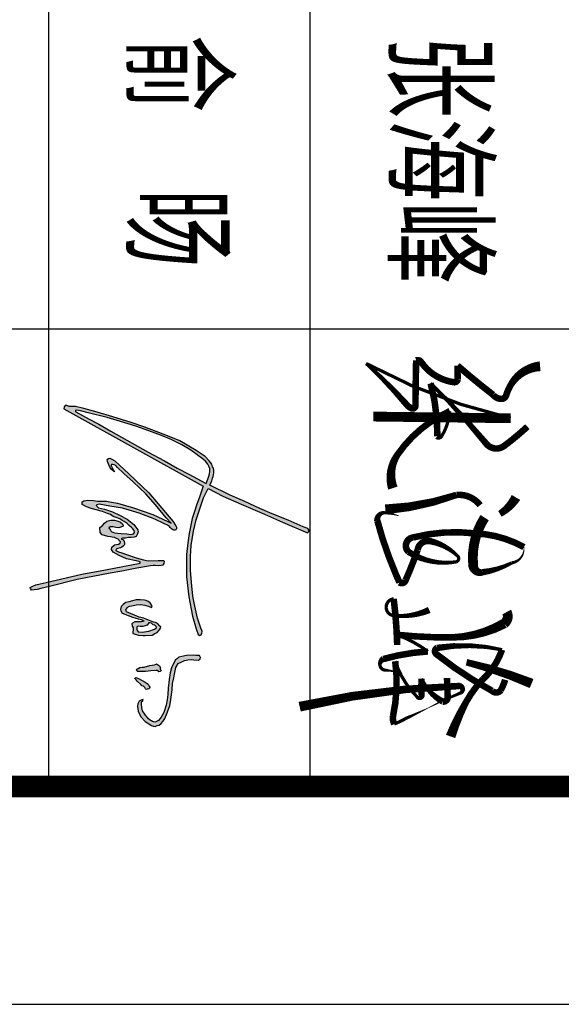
# Model space of a CAD drawing. Extents: x 1779708 to 7299578, y -1121471 to 88434.
# Tile 481 of 656: x 4837636 to 4841366, y -1084792 to -1078011. Entities that reach past the tile are written whole.
import ezdxf

# ---------------------------------------------------------------- set-up
doc = ezdxf.new("R2010")
doc.units = 0
doc.header["$LTSCALE"] = 1000
doc.header["$MEASUREMENT"] = 0
for name, color, linetype in [('PUB_TEXT', 7, 'CONTINUOUS'), ('PUB_TITLE', 4, 'CONTINUOUS'), ('WINDOW', 2, 'CONTINUOUS'), ('修改', 6, 'CONTINUOUS'), ('电子签', 2, 'CONTINUOUS'), ('通-图框－文字', 4, 'CONTINUOUS')]:
    doc.layers.add(name, color=color, linetype=linetype)
doc.styles.add('-宋体', font='simhei.ttf', dxfattribs={"width": 0.7})
doc.styles.add('仿宋', font='txt', dxfattribs={"width": 0.7})

# ---------------------------------------------------------------- blocks, each defined once
blk = doc.blocks.new('A$C2DEF362E')
at = {"layer": 'PUB_TEXT'}
h = blk.add_hatch(color=256, dxfattribs=at)
h.dxf.hatch_style = 1
h.paths.add_polyline_path([(32593, 42092), (34565, 41342), (36866, 40638), (38650, 40028), (42928, 39185), (45558, 38763), (48891, 38435), (55190, 38435), (60871, 39091), (66370, 40126), (69985, 41158), (71629, 41768), (71905, 42256), (71702, 42623), (71188, 42751), (70655, 42843), (69754, 42494), (66925, 41537), (63588, 40800), (60744, 40266), (56780, 39805), (53272, 39547), (49382, 39602), (46318, 39787), (42185, 40415), (38996, 41170), (35600, 42297), (32724, 43291), (30088, 44544), (32222, 48729), (34582, 53924), (37415, 60628), (39633, 65720), (42653, 72804), (42334, 73188), (41802, 73188), (41448, 72952), (40976, 71566), (39116, 67318), (37253, 62794), (35747, 59284), (33767, 55027), (31966, 50868), (29187, 45103), (27944, 45602), (27147, 45779), (26667, 45971), (26228, 46110), (25661, 46202), (24980, 46191), (24286, 46064), (23893, 45844), (23211, 45613), (22241, 44872), (21028, 43690), (19283, 41178), (16550, 36576), (14890, 32519), (13851, 29782), (12635, 26613), (11300, 22693), (9669, 17443), (8424, 12995), (7386, 9284), (6764, 6885), (6734, 5109), (6497, 4398), (6497, 3894), (6912, 3687), (7456, 3530), (29463, 43175)])
h.paths.add_polyline_path([(28653, 44045), (28534, 43853), (25969, 39056), (24328, 35741), (22210, 32136), (19763, 27564), (16353, 21497), (13798, 16947), (11782, 13532), (10347, 10757), (8274, 6976), (8234, 6835), (8097, 6835), (7918, 6851), (7859, 7179), (7967, 8323), (8535, 10443), (9880, 15858), (11045, 19619), (12362, 23988), (13707, 27720), (15024, 31345), (16160, 34092), (17683, 37107), (19177, 39704), (21563, 42890), (22347, 43803), (23149, 44455), (23728, 44810), (24418, 45071), (25220, 45052), (25911, 44922), (26564, 44754), (27478, 44493)], flags=16)
h.paths.add_polyline_path([(41155, 33779), (41545, 34169), (41769, 34464), (41970, 34842), (41899, 35078), (41816, 35349), (41734, 35503), (41450, 35550), (41072, 35585), (40670, 35373), (39337, 34574), (31294, 27701), (25884, 22056), (22244, 18083), (21773, 17235), (21478, 16635), (21549, 16223), (21890, 15906), (22420, 15953), (23316, 16306), (24046, 16612), (24694, 17118), (25365, 17953), (23810, 17129), (23702, 17058), (23458, 17058), (23306, 17149), (23245, 17240), (23306, 17453), (23367, 17819), (23519, 18337), (24129, 18793), (25805, 20590), (28152, 23301), (31571, 26871), (34711, 29612), (38399, 32657), (39953, 34058), (39496, 33145), (37515, 28845), (35564, 23324), (34225, 18779), (33981, 17073), (33646, 15703), (33646, 14272), (33646, 13145), (33524, 11988), (33371, 10343), (33554, 9277), (33859, 8760), (34682, 8729), (34865, 9186), (35292, 10008), (35779, 11348), (36607, 14548), (37186, 16010), (37491, 16863), (38070, 17624), (38345, 18477), (38741, 19451), (39198, 20152), (39442, 20669), (40021, 21553), (40600, 22162), (41179, 22832), (41545, 23197), (42033, 23532), (42581, 23684), (42978, 23349), (43161, 22588), (42978, 21461), (42917, 19817), (42825, 18842), (42734, 17959), (42307, 16984), (41941, 16832), (41301, 16345), (41027, 16741), (41027, 17594), (41210, 18324), (41240, 19147), (41057, 19756), (40844, 20395), (40509, 20456), (40173, 20213), (39686, 19695), (39351, 18964), (39076, 17929), (39046, 16924), (39411, 15766), (39930, 15127), (40600, 14548), (41179, 13817), (42581, 13848), (43222, 14487), (43745, 16102), (43867, 16802), (43897, 17290), (44050, 17960), (44324, 18508), (44476, 18995), (44720, 19239), (45086, 19391), (45269, 19696), (45665, 19574), (45940, 19056), (46092, 17990), (46763, 17198), (47433, 17137), (48226, 17625), (49171, 19330), (50085, 21401), (50634, 24111), (50938, 25238), (51304, 25269), (53258, 15387), (54426, 8697), (56851, -1483), (57235, -3130), (57490, -4432), (57855, -5252), (58190, -6012), (58555, -5921), (58981, -5647), (58889, -4851), (58833, -4046), (58564, -2959), (57990, -472), (55991, 7377), (54184, 16702), (53558, 20078), (52704, 24264), (52039, 28168), (52001, 28963), (52020, 29549), (52039, 30363), (51963, 31252), (51907, 31706), (51395, 31971), (50808, 32047), (50524, 31952), (50524, 31328), (50562, 30401), (50619, 27544), (50345, 26249), (49811, 24092), (48835, 21392), (48419, 20069), (48059, 19067), (47719, 18330), (47303, 18481), (47208, 18651), (47132, 18954), (47094, 19294), (47000, 19710), (46754, 20050), (46489, 20428), (46205, 20693), (45997, 20825), (45657, 20844), (45202, 20711), (44711, 20485), (44370, 19842), (44294, 20012), (44238, 20277), (44238, 20560), (44200, 21127), (44067, 21959), (44048, 22715), (43916, 23566), (43689, 24076), (43008, 24473), (42383, 24662), (41797, 24624), (40302, 23434), (38844, 21536), (37652, 19400), (36687, 17396), (35987, 15109), (35628, 13446), (34909, 12746), (34701, 12916), (34573, 13555), (35117, 16667), (35692, 20232), (37113, 24983), (38807, 29400), (40115, 32210), (40493, 33036), (40659, 33295), (40859, 33626)])
h.paths.add_polyline_path([(63932, 21562), (63530, 22270), (63453, 22921), (63146, 24108), (63031, 25468), (63261, 26598), (63645, 27785), (63875, 28494), (63606, 28666), (63320, 28610), (62566, 28084), (62207, 27498), (61919, 27008), (61800, 26482), (61728, 25215), (61721, 24153), (62285, 22057), (62534, 21138), (63033, 20429), (63589, 19816), (64470, 19702), (64873, 19721), (65544, 20123), (65850, 20870), (66214, 21846), (66636, 23053), (66904, 23780), (67134, 24661), (67364, 25523), (67614, 26117), (67805, 26385), (67959, 25657), (68016, 24049), (67978, 23723), (68342, 23091), (68534, 22842), (69224, 22976), (69722, 23225), (70297, 23283), (70949, 23148), (71351, 23148), (71562, 24259), (71811, 24795), (71888, 25983), (71888, 26710), (71773, 28689), (71351, 29435), (71006, 30125), (70297, 30718), (69760, 31044), (69453, 31140), (69185, 30872), (68706, 30412), (68323, 29799), (67958, 28823), (67613, 27942), (67345, 27157), (67000, 26257), (66655, 24954), (66061, 23671), (65408, 22021), (65121, 21370), (64431, 21140), (64162, 21428)], flags=17)
h.paths.add_polyline_path([(69434, 24282), (69261, 24645), (69281, 25239), (69281, 26043), (69108, 26675), (68936, 27231), (68303, 27709), (68279, 27992), (68399, 28437), (68821, 28935), (68936, 29452), (69319, 29835), (69741, 29873), (70066, 29337), (70661, 27709), (70891, 25852), (70833, 24684), (70296, 24262)], flags=16)
h.paths.add_polyline_path([(80848, 26411), (80840, 25835), (80977, 25176), (81219, 24707), (81462, 24313), (81772, 24215), (81932, 24283), (82113, 24593), (82076, 25025), (82068, 26768), (81947, 28323), (81817, 29788), (81817, 30189), (81939, 30326), (82166, 30560), (82090, 30977), (81787, 31219), (81613, 31128), (81408, 30916), (80908, 30931), (80521, 30788), (79938, 29888), (80046, 29814), (80221, 29291), (80376, 28012)])
h.paths.add_polyline_path([(86255, 26179), (86627, 26566), (87022, 26741), (87196, 26938), (87105, 27203), (87090, 27590), (87045, 27803), (86862, 27954), (86589, 27992), (86247, 27825), (85708, 27514), (85130, 26723), (84720, 25798), (84151, 24804), (83868, 24039), (83943, 23964), (84016, 23734), (84199, 23806), (84478, 24086), (84867, 24426), (85837, 25436), (86149, 25709)])
h.paths.add_polyline_path([(82437, 35114), (80970, 35442), (79870, 36040), (79405, 37069), (78942, 37821), (78845, 38766), (78710, 39749), (78826, 40521), (78901, 41882), (78534, 42306), (78109, 42422), (77587, 42088), (77606, 41124), (77490, 40294), (77606, 38462), (77876, 37055), (78050, 36245), (78417, 35878), (78764, 35300), (80041, 34597), (81064, 34153), (82473, 33806), (84403, 33498), (86896, 33225), (88691, 33167), (90139, 32936), (91702, 32666), (93751, 31987), (95121, 31215), (96009, 30463), (96395, 29731), (96511, 29422), (96472, 29133), (96298, 28786), (96144, 28439), (95932, 28053), (95604, 27590), (95063, 27282), (94542, 26780), (93345, 25912), (92438, 25700), (91338, 25662), (90778, 25681), (90450, 26009), (90122, 26067), (90141, 25700), (90508, 24967), (91261, 24601), (92110, 24524), (93384, 24717), (95005, 25411), (96298, 26664), (97476, 28516), (97669, 29075), (97727, 29499), (97514, 30097), (97418, 30695), (96916, 31235), (96318, 31678), (95488, 32237), (93847, 32912), (92535, 33395), (91840, 33703), (90084, 33954), (87340, 34381), (85506, 34401), (83885, 34786)])
for points in [[(7456, 3530), (29463, 43175), (32593, 42092), (34565, 41342), (36866, 40638), (38650, 40028), (42928, 39185), (45558, 38763), (48891, 38435), (55190, 38435), (60871, 39091), (66370, 40126), (69985, 41158), (71629, 41768), (71905, 42256), (71702, 42623), (71188, 42751), (70655, 42843), (69754, 42494), (66925, 41537), (63588, 40800), (60744, 40266), (56780, 39805), (53272, 39547), (49382, 39602), (46318, 39787), (42185, 40415), (38996, 41170), (35600, 42297), (32724, 43291), (30088, 44544), (32222, 48729), (34582, 53924), (37415, 60628), (39633, 65720), (42653, 72804), (42334, 73188), (41802, 73188), (41448, 72952), (40976, 71566), (39116, 67318), (37253, 62794), (35747, 59284), (33767, 55027), (31966, 50868), (29187, 45103), (27944, 45602), (27147, 45779), (26667, 45971), (26228, 46110), (25661, 46202), (24980, 46191), (24286, 46064), (23893, 45844), (23211, 45613), (22241, 44872), (21028, 43690), (19283, 41178), (16550, 36576), (14890, 32519), (13851, 29782), (12635, 26613), (11300, 22693), (9669, 17443), (8424, 12995), (7386, 9284), (6764, 6885), (6734, 5109), (6497, 4398), (6497, 3894), (6912, 3687), (7456, 3530)], [(8274, 6976), (10347, 10757), (11782, 13532), (13798, 16947), (16353, 21497), (19763, 27564), (22210, 32136), (24328, 35741), (25969, 39056), (28534, 43853), (28653, 44045), (27478, 44493), (26564, 44754), (25911, 44922), (25220, 45052), (24418, 45071), (23728, 44810), (23149, 44455), (22347, 43803), (21563, 42890), (19177, 39704), (17683, 37107), (16160, 34092), (15024, 31345), (13707, 27720), (12362, 23988), (11045, 19619), (9880, 15858), (8535, 10443), (7967, 8323), (7859, 7179), (7918, 6851), (8097, 6835), (8234, 6835), (8274, 6976)], [(77587, 42088), (77606, 41124), (77490, 40294), (77606, 38462), (77876, 37055), (78050, 36245), (78417, 35878), (78764, 35300), (80041, 34597), (81064, 34153), (82473, 33806), (84403, 33498), (86896, 33225), (88691, 33167), (90139, 32936), (91702, 32666), (93751, 31987), (95121, 31215), (96009, 30463), (96395, 29731), (96511, 29422), (96472, 29133), (96298, 28786), (96144, 28439), (95932, 28053), (95604, 27590), (95063, 27282), (94542, 26780), (93345, 25912), (92438, 25700), (91338, 25662), (90778, 25681), (90450, 26009), (90122, 26067), (90141, 25700), (90508, 24967), (91261, 24601), (92110, 24524), (93384, 24717), (95005, 25411), (96298, 26664), (97476, 28516), (97669, 29075), (97727, 29499), (97514, 30097), (97418, 30695), (96916, 31235), (96318, 31678), (95488, 32237), (93847, 32912), (92535, 33395), (91840, 33703), (90084, 33954), (87340, 34381), (85506, 34401), (83885, 34786), (82437, 35114), (80970, 35442), (79870, 36040), (79405, 37069), (78942, 37821), (78845, 38766), (78710, 39749), (78826, 40521), (78901, 41882), (78534, 42306), (78109, 42422), (77587, 42088)], [(23810, 17129), (25365, 17953), (24694, 17118), (24046, 16612), (23316, 16306), (22420, 15953), (21890, 15906), (21549, 16223), (21478, 16635), (21773, 17235), (22244, 18083), (25884, 22056), (31294, 27701), (39337, 34574), (40670, 35373), (41072, 35585), (41450, 35550), (41734, 35503), (41816, 35349), (41899, 35078), (41970, 34842), (41769, 34464), (41545, 34169), (41155, 33779), (40859, 33626), (40659, 33295), (40493, 33036), (40115, 32210), (38807, 29400), (37113, 24983), (35692, 20232), (35117, 16667), (34573, 13555), (34701, 12916), (34909, 12746), (35628, 13446), (35987, 15109), (36687, 17396), (37652, 19400), (38844, 21536), (40302, 23434), (41797, 24624), (42383, 24662), (43008, 24473), (43689, 24076), (43916, 23566), (44048, 22715), (44067, 21959), (44200, 21127), (44238, 20560), (44238, 20277), (44294, 20012), (44370, 19842), (44711, 20485), (45202, 20711), (45657, 20844), (45997, 20825), (46205, 20693), (46489, 20428), (46754, 20050), (47000, 19710), (47094, 19294), (47132, 18954), (47208, 18651), (47303, 18481), (47719, 18330), (48059, 19067), (48419, 20069), (48835, 21392), (49811, 24092), (50345, 26249), (50619, 27544), (50562, 30401), (50524, 31328), (50524, 31952), (50808, 32047), (51395, 31971), (51907, 31706), (51963, 31252), (52039, 30363), (52020, 29549), (52001, 28963), (52039, 28168), (52704, 24264), (53558, 20078), (54184, 16702), (55991, 7377), (57990, -472), (58564, -2959), (58833, -4046), (58889, -4851), (58981, -5647), (58555, -5921), (58190, -6012), (57855, -5252), (57490, -4432), (57235, -3130), (56851, -1483), (54426, 8697), (53258, 15387), (51304, 25269), (50938, 25238), (50634, 24111), (50085, 21401), (49171, 19330), (48226, 17625), (47433, 17137), (46763, 17198), (46092, 17990), (45940, 19056), (45665, 19574), (45269, 19696), (45086, 19391), (44720, 19239), (44476, 18995), (44324, 18508), (44050, 17960), (43897, 17290), (43867, 16802), (43745, 16102), (43222, 14487), (42581, 13848), (41179, 13817), (40600, 14548), (39930, 15127), (39411, 15766), (39046, 16924), (39076, 17929), (39351, 18964), (39686, 19695), (40173, 20213), (40509, 20456), (40844, 20395), (41057, 19756), (41240, 19147), (41210, 18324), (41027, 17594), (41027, 16741), (41301, 16345), (41941, 16832), (42307, 16984), (42734, 17959), (42825, 18842), (42917, 19817), (42978, 21461), (43161, 22588), (42978, 23349), (42581, 23684), (42033, 23532), (41545, 23197), (41179, 22832), (40600, 22162), (40021, 21553), (39442, 20669), (39198, 20152), (38741, 19451), (38345, 18477), (38070, 17624), (37491, 16863), (37186, 16010), (36607, 14548), (35779, 11348), (35292, 10008), (34865, 9186), (34682, 8729), (33859, 8760), (33554, 9277), (33371, 10343), (33524, 11988), (33646, 13145), (33646, 14272), (33646, 15703), (33981, 17073), (34225, 18779), (35564, 23324), (37515, 28845), (39496, 33145), (39953, 34058), (38399, 32657), (34711, 29612), (31571, 26871), (28152, 23301), (25805, 20590), (24129, 18793), (23519, 18337), (23367, 17819), (23306, 17453), (23245, 17240), (23306, 17149), (23458, 17058), (23702, 17058), (23810, 17129)], [(63320, 28610), (62566, 28084), (62207, 27498), (61919, 27008), (61800, 26482), (61728, 25215), (61721, 24153), (62285, 22057), (62534, 21138), (63033, 20429), (63589, 19816), (64470, 19702), (64873, 19721), (65544, 20123), (65850, 20870), (66214, 21846), (66636, 23053), (66904, 23780), (67134, 24661), (67364, 25523), (67614, 26117), (67805, 26385), (67959, 25657), (68016, 24049), (67978, 23723), (68342, 23091), (68534, 22842), (69224, 22976), (69722, 23225), (70297, 23283), (70949, 23148), (71351, 23148), (71562, 24259), (71811, 24795), (71888, 25983), (71888, 26710), (71773, 28689), (71351, 29435), (71006, 30125), (70297, 30718), (69760, 31044), (69453, 31140), (69185, 30872), (68706, 30412), (68323, 29799), (67958, 28823), (67613, 27942), (67345, 27157), (67000, 26257), (66655, 24954), (66061, 23671), (65408, 22021), (65121, 21370), (64431, 21140), (64162, 21428), (63932, 21562), (63530, 22270), (63453, 22921), (63146, 24108), (63031, 25468), (63261, 26598), (63645, 27785), (63875, 28494), (63606, 28666), (63320, 28610)], [(79938, 29888), (80521, 30788), (80908, 30931), (81408, 30916), (81613, 31128), (81787, 31219), (82090, 30977), (82166, 30560), (81939, 30326), (81817, 30189), (81817, 29788), (81947, 28323), (82068, 26768), (82076, 25025), (82113, 24593), (81932, 24283), (81772, 24215), (81462, 24313), (81219, 24707), (80977, 25176), (80840, 25835), (80848, 26411), (80376, 28012), (80221, 29291), (80046, 29814), (79938, 29888)], [(68303, 27709), (68936, 27231), (69108, 26675), (69281, 26043), (69281, 25239), (69261, 24645), (69434, 24282), (70296, 24262), (70833, 24684), (70891, 25852), (70661, 27709), (70066, 29337), (69741, 29873), (69319, 29835), (68936, 29452), (68821, 28935), (68399, 28437), (68279, 27992), (68303, 27709)], [(83868, 24039), (84151, 24804), (84720, 25798), (85130, 26723), (85708, 27514), (86247, 27825), (86589, 27992), (86862, 27954), (87045, 27803), (87090, 27590), (87105, 27203), (87196, 26938), (87022, 26741), (86627, 26566), (86255, 26179), (86149, 25709), (85837, 25436), (84867, 24426), (84478, 24086), (84199, 23806), (84016, 23734), (83943, 23964), (83868, 24039)]]:
    blk.add_lwpolyline(points, dxfattribs=at)
blk = doc.blocks.new('A$C36B43F05')
at = {"layer": 'PUB_TITLE'}
for p, q in [((33000, 12000), (33000, 1500)), ((34800, 12000), (34800, 1500))]:
    blk.add_line(p, q, dxfattribs=at)
blk.add_lwpolyline([(0, 0), (126150, 0), (126150, 178350), (0, 178350)], close=True, dxfattribs=at)
at = {"layer": 'PUB_TITLE', "const_width": 150}
blk.add_lwpolyline([(1500, 1500), (124650, 1500), (124650, 174600), (1500, 174600)], close=True, dxfattribs=at)
at = {"layer": 'PUB_TITLE'}
blk.add_lwpolyline([(42000, 4650), (29400, 4650)], dxfattribs=at)
at = {"layer": '电子签'}
for points in [[(36385.1, 4394.6, 67.5, 45, 0.246017), (36181.4, 4263.2, 45, 45, 0.052833), (36150.6, 4192.5, 45, 45, -0.323811), (36120.2, 4169.9, 45, 45, -0.226798), (36062.1, 4197.3, 45, 45, -0.015284), (35816.3, 4399.4, 45, 45, 0), (35817, 4304.2, 45, 45, -0.420426), (35791.6, 4284.5, 45, 45, -0.211322), (35565.6, 4424, 45, 45, 0.335582), (35531.6, 4435.3, 45, 45, 0.003822), (35526.7, 4122.1, 45, 45, -0.528852), (35500.6, 4104.6, 45, 45, -0.119655), (35468.6, 4127.4, 45, 22.5, 0.033989), (35186.9, 4413.5, 22.5, 22.5, 0.067368), (36182.9, 4036.4, 67.5, 67.5, 0), (35236.2, 4048, 67.5, 67.5, 0)], [(36297.6, 3978.5, 45, 45, -0.027777), (36137.3, 3845.5, 45, 45, -0.405077), (36013.8, 3862, 45, 22.5, 0.02541), (35631.4, 4276.9, 45, 45, -0.067135), (35678, 3912.2, 45, 22.5, 0.427654), (35708.7, 3914.8, 22.5, 22.5, 0.1106), (35763.8, 4085.5, 45, 45, 0.137464), (35403.7, 3786.4, 45, 67.5, 0.237029), (35371.3, 3555.3, 67.5, 67.5, 0.809118)], [(35972.1, 3437.7, 45, 45, 0.254427), (35810.2, 3508.3, 45, 67.5, -0.068566), (35319.2, 3408.6, 67.5, 67.5, 1.446989)], [(36218.8, 3491, 67.5, 45, -0.12645), (36108.1, 3377.7, 45, 45, 0.087592)], [(36003.1, 3352, 67.5, 67.5, 0.172227), (35924.9, 3019.4, 67.5, 45, 0.450369), (35987.4, 2975.4, 45, 22.5, 0.086705), (36191.2, 3040.6, 22.5, 4.5, 0.402521), (36273.6, 3148.9, 45, 45, 0.116805), (35936, 3243.6, 45, 45, 0.091359), (35509.2, 3215.3, 45, 45, 0.620885), (35478.9, 3115.9, 45, 22.5, 0.184605), (35806.6, 3047, 22.5, 22.5, 0.615478), (35815.4, 3089.5, 22.5, 45, 0.13884), (35629.2, 3189.8, 45, 45, 0.432173), (35542, 3130.4, 45, 45, -0.020207), (35459, 2920.8, 45, 45, -0.490589), (35417.1, 2904.8, 45, 45, 0), (35392.2, 2960.9, 45, 45, -0.035881), (35264.3, 3330.6, 45, 22.5, -0.448045), (35311.5, 3385.6, 22.5, 4.5, -0.065102), (35412.4, 3364, 4.5, 4.5, -0.780213)], [(35621.4, 2715.8, 45, 22.5, -0.132428), (35377.6, 2676.7, 22.5, 22.5, -0.568723), (35335.3, 2768.3, 22.5, 22.5, -0.227954), (35376.9, 2792.1, 45, 45, -0.024915), (35401, 2474.5, 45, 45, 0.27376)], [(36154.9, 2701.6, 67.5, 67.5, -0.367749), (36138.6, 2623, 67.5, 45, -0.121697), (35778.1, 2526.9, 45, 45, -0.028386), (35399.5, 2545, 22.5, 22.5, -0.073844), (35611.8, 2430.4, 45, 45, 0.052443), (35305.4, 2378.2, 45, 22.5, 0.26556), (35281.5, 2337.6, 22.5, 22.5, 0.350925), (35318.2, 2301.3, 22.5, 4.5, -0.017634), (35395.3, 2290.7, 0, 0, 0)], [(36144, 2235.4, 45, 45, -0.054256), (36114.3, 2162.6, 45, 45, -0.443546), (36054.5, 2158.9, 45, 45, -0.046016), (35670.5, 2412.1, 45, 45, -0.563395), (35676.1, 2454.5, 45, 22.5, -0.097129), (36122.9, 2442.2, 45, 45, -0.124783), (35990.9, 2238.6, 45, 45, 0.064384), (35874.6, 2080.6, 45, 67.5, 0.038688), (35768.6, 1844.9, 0, 0, 0)], [(35744.2, 2247.6, 45, 45, 0.00461), (35748.8, 2116.5, 45, 45, -0.448412), (35716, 2084.7, 45, 22.5, -0.172205), (35568.6, 2243.1, 45, 45, 0.013626), (35568.5, 2128.2, 45, 22.5, -0.751538), (35537, 2118.2, 22.5, 22.5, -0.118195), (35387.4, 2363.2, 45, 45, -0.085174), (35372.4, 1983.7, 45, 45, 0.163267), (35380.9, 1930.3, 22.5, 22.5, 0.026692), (35461.9, 1969.4, 22.5, 4.5, 0.006484), (35613.8, 2040.9, 4.5, 22.5, -0.021311), (35834.2, 2143, 22.5, 45, 0.842962), (35826.8, 2192.2, 45, 67.5, 0.050055), (34729.3, 2049.8, 67.5, 67.5, 1.205466)], [(36326.6, 2209.4, 67.5, 45, 0.039801), (35878.2, 2356, 45, 45, 2.052854)]]:
    blk.add_lwpolyline(points, format="xyseb", dxfattribs=at)
at = {"layer": 'WINDOW', "xscale": 0.0242263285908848, "yscale": 0.0242263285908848, "zscale": 0.0242263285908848, "rotation": 270}
blk.add_blockref('A$C2DEF362E', (33019.1, 4281.5), dxfattribs=at)
at = {"layer": '通-图框－文字'}
for s, style, width, p in [('俞  旸', '-宋体', 0.65, (33600, 6675)), ('张海峰', '仿宋', 0.7, (35400, 6675))]:
    blk.add_text(s, height=600, rotation=270, dxfattribs=dict(at, style=style, width=width)).set_placement(p)

msp = doc.modelspace()

# ---------------------------------------------------------------- block references
at = {"layer": '修改'}
msp.add_blockref('A$C36B43F05', (4804834.8, -1084792.1), dxfattribs=at)

doc.saveas('drawing.dxf')
